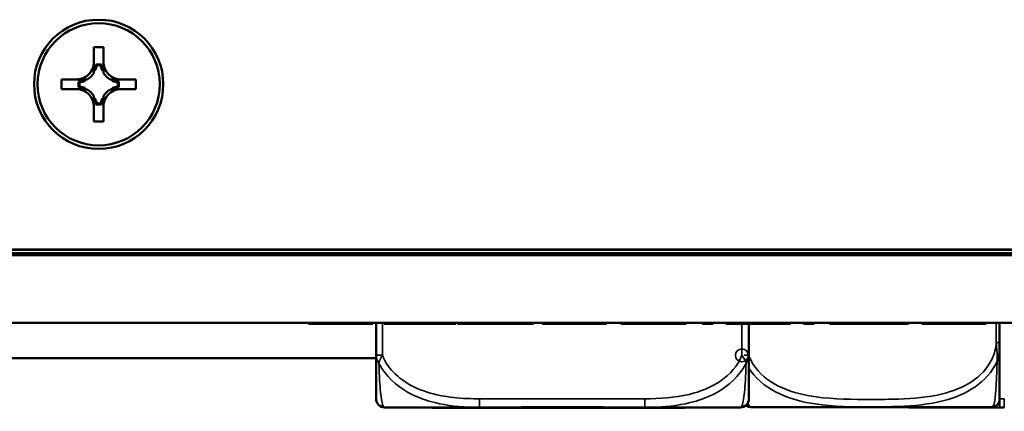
# Model space of a CAD drawing. Header units: inches. Extents: x -32 to 29.2, y -14.4 to 22.6.
# Tile 260 of 285: x -1.061 to 0.751, y 12.162 to 12.884. Entities that reach past the tile are written whole.
import ezdxf

# ---------------------------------------------------------------- set-up
doc = ezdxf.new("R2010")
doc.units = ezdxf.units.IN
doc.header["$MEASUREMENT"] = 0
doc.layers.add('Visible (ANSI)', color=7, linetype='Continuous', lineweight=50)
doc.layers.add('Visible Narrow (ANSI)', color=7, linetype='Continuous', lineweight=35)

msp = doc.modelspace()

# ---------------------------------------------------------------- linework, layer by layer
at = {"layer": 'Visible (ANSI)'}
for p, q in [((-0.9243979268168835, 12.80551690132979), (-0.9243979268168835, 12.83301649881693)), ((-0.9243979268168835, 12.83301649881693), (-0.9063979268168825, 12.83301649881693)), ((-0.9063979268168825, 12.83301649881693), (-0.9063979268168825, 12.80551690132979)), ((-0.9103006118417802, 12.80112022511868), (-0.9204952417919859, 12.80112022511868)), ((-0.9116528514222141, 12.79947892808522), (-0.919143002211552, 12.79947892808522)), ((-0.9222542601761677, 12.78921321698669), (-0.9243979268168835, 12.78921321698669)), ((-0.9063979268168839, 12.78921321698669), (-0.9085415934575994, 12.78921321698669)), ((-0.9838979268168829, 12.75551763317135), (-0.9838979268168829, 12.77351736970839)), ((-0.9838979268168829, 12.77351736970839), (-0.9563979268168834, 12.77351736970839)), ((-0.9838979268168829, 12.77351736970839), (-0.9404456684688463, 12.77316571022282)), ((-0.9522572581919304, 12.76935867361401), (-0.9522572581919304, 12.75916419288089)), ((-0.9507115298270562, 12.76791086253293), (-0.9507115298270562, 12.76042082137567)), ((-0.9364915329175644, 12.77316571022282), (-0.9404456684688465, 12.77316571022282)), ((-0.9404456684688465, 12.77316571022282), (-0.9404456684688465, 12.77102207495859)), ((-0.8903501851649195, 12.77316571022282), (-0.8943043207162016, 12.77316571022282)), ((-0.8903501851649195, 12.77316571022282), (-0.8468979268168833, 12.77351736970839)), ((-0.8903501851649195, 12.77102207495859), (-0.8903501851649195, 12.77316571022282)), ((-0.8800843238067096, 12.76042082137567), (-0.8800843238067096, 12.76791086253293)), ((-0.8785385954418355, 12.75916419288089), (-0.8785385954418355, 12.76935867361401)), ((-0.8743979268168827, 12.77351736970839), (-0.8468979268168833, 12.77351736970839)), ((-0.8468979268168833, 12.77351736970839), (-0.8468979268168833, 12.75551763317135)), ((-0.9563979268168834, 12.75551763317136), (-0.9838979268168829, 12.75551763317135)), ((-0.9404456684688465, 12.75730960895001), (-0.9404456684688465, 12.75528536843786)), ((-0.8903501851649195, 12.75528536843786), (-0.8903501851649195, 12.75730960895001)), ((-0.8468979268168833, 12.75551763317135), (-0.8743979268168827, 12.75551763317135)), ((-0.9243979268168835, 12.7391184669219), (-0.9222542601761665, 12.7391184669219)), ((-0.9243979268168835, 12.69601850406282), (-0.9243979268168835, 12.72351810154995)), ((-0.9204952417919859, 12.72740264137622), (-0.9103006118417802, 12.72740264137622)), ((-0.919143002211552, 12.72885275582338), (-0.9116528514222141, 12.72885275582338)), ((-0.9085415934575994, 12.7391184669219), (-0.9063979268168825, 12.7391184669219)), ((-0.9063979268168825, 12.72351810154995), (-0.9063979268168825, 12.69601850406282)), ((-0.9063979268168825, 12.69601850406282), (-0.9243979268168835, 12.69601850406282)), ((-28.80862123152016, 12.45014558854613), (8.977825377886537, 12.45014558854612)), ((8.679602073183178, 12.46024386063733), (-28.51039792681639, 12.46024386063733)), ((8.679602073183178, 12.45969253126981), (-28.51039792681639, 12.45969253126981)), ((-1.13661623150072, 12.45354764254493), (3.937743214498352, 12.45354764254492)), ((8.977825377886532, 12.32514558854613), (-28.65039792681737, 12.32514558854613)), ((-0.529471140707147, 12.32514558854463), (-0.529471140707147, 12.32314558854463)), ((-0.529471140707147, 12.32314558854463), (-0.4105686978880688, 12.32314558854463)), ((-0.4105686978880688, 12.32514558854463), (-0.4105686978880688, 12.32314558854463)), ((-0.4048148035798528, 12.32514558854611), (-0.4048148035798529, 12.2654726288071)), ((-0.3898750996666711, 12.32514558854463), (-0.3898750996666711, 12.32314558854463)), ((-0.3898750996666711, 12.32314558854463), (-0.3233354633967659, 12.32314558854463)), ((-0.2699436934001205, 12.32514558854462), (-0.2699436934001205, 12.32314558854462)), ((-0.2699436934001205, 12.32314558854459), (-0.2578247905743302, 12.32314558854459)), ((-0.2578247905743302, 12.32514558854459), (-0.2578247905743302, 12.32314558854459)), ((-0.2551952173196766, 12.32514558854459), (-0.2551952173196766, 12.32314558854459)), ((-0.2551952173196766, 12.32314558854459), (-0.197573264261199, 12.32314558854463)), ((-0.197573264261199, 12.32514558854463), (-0.197573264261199, 12.32314558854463)), ((-0.197573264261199, 12.32314558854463), (-0.1760793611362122, 12.32314558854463)), ((-0.1760793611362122, 12.32514558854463), (-0.1760793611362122, 12.32314558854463)), ((-0.1760793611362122, 12.32314558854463), (-0.1147988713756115, 12.32314558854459)), ((-0.1147988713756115, 12.32514558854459), (-0.1147988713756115, 12.32314558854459)), ((-0.0991357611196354, 12.32514558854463), (-0.0991357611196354, 12.32314558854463)), ((-0.0991357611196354, 12.32314558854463), (-0.0787851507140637, 12.32314558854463)), ((-0.0787851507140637, 12.32514558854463), (-0.0787851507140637, 12.32314558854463)), ((-0.0787851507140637, 12.32314558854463), (0.0001020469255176, 12.3231455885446)), ((0.0001020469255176, 12.32514558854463), (0.0001020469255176, 12.32314558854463)), ((0.0001020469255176, 12.32314558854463), (0.0190807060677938, 12.32314558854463)), ((0.0190807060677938, 12.32514558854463), (0.0190807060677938, 12.32314558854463)), ((0.0456050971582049, 12.3251455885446), (0.0456050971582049, 12.3231455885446)), ((0.0456050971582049, 12.3231455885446), (0.0512072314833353, 12.3231455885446)), ((0.0512072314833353, 12.32514558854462), (0.0512072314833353, 12.32314558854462)), ((0.1606203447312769, 12.32514558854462), (0.1606203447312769, 12.32314558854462)), ((0.1650791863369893, 12.3251455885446), (0.1650791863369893, 12.3231455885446)), ((0.1956051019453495, 12.32514558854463), (0.1956051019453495, 12.32314558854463)), ((0.1956051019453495, 12.32314558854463), (0.2154983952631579, 12.32314558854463)), ((0.2154983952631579, 12.32514558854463), (0.2154983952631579, 12.32314558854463)), ((0.2391645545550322, 12.32514558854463), (0.2391645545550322, 12.32314558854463)), ((0.2391645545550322, 12.32314558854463), (0.3580669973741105, 12.32314558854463)), ((0.2813932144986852, 12.26547262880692), (0.2813932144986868, 12.32314558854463)), ((0.3580669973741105, 12.32514558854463), (0.3580669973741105, 12.32314558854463)), ((0.381847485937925, 12.32514558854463), (0.381847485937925, 12.32314558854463)), ((0.381847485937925, 12.32314558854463), (0.4017407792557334, 12.32314558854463)), ((0.4017407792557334, 12.32514558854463), (0.4017407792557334, 12.32314558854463)), ((0.4306660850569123, 12.32514558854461), (0.4306660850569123, 12.32314558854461)), ((0.5741493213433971, 12.32514558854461), (0.5741493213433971, 12.32314558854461)), ((0.5995304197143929, 12.32514558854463), (0.5995304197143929, 12.32314558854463)), ((0.5995304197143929, 12.32314558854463), (0.6198810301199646, 12.32314558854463)), ((0.6198810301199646, 12.32514558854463), (0.6198810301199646, 12.32314558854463)), ((0.6198810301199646, 12.32314558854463), (0.698768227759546, 12.3231455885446)), ((0.698768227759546, 12.32514558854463), (0.698768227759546, 12.32314558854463)), ((0.698768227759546, 12.32314558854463), (0.7177468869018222, 12.32314558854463)), ((0.7177468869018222, 12.32514558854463), (0.7177468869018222, 12.32314558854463)), ((0.742594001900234, 12.28915934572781), (0.7425940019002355, 12.32514558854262)), ((-1.147792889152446, 12.26014558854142), (-0.4048148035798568, 12.26014558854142)), ((-0.3890667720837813, 12.16963377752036), (-0.2142619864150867, 12.16963377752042)), ((-0.3013358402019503, 12.16963377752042), (-0.3013358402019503, 12.16849991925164)), ((-0.3013358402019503, 12.16849991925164), (-0.3008361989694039, 12.16849991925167)), ((-0.3008361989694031, 12.16963377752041), (-0.3008361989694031, 12.16849991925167)), ((-0.3008361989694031, 12.16849991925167), (-0.2967567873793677, 12.16849991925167)), ((-0.2967567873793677, 12.16963377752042), (-0.2967567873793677, 12.16849991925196)), ((-0.2967567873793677, 12.16849991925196), (-0.2962571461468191, 12.168499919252)), ((-0.2962571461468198, 12.16963377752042), (-0.2962571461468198, 12.168499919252)), ((-0.2962571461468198, 12.168499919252), (-0.2921767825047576, 12.168499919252)), ((-0.2921767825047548, 12.16963377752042), (-0.2921767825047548, 12.16849991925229)), ((-0.2921767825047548, 12.16849991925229), (-0.2916771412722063, 12.16849991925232)), ((-0.291677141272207, 12.16963377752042), (-0.291677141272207, 12.16849991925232)), ((-0.291677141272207, 12.16849991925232), (-0.2875967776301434, 12.16849991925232)), ((-0.2875967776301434, 12.16963377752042), (-0.2875967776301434, 12.16849991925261)), ((-0.2875967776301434, 12.16849991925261), (-0.287097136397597, 12.16849991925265)), ((-0.2870971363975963, 12.16963377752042), (-0.2870971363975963, 12.16849991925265)), ((-0.2870971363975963, 12.16849991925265), (-0.2711826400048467, 12.16849991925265)), ((-0.2711826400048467, 12.16963377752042), (-0.2711826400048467, 12.16849991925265)), ((-0.2711826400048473, 12.16849991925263), (-0.2115490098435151, 12.16849991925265)), ((-0.2142619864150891, 12.16963377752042), (-0.1450467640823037, 12.16963377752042)), ((-0.2115490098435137, 12.16963377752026), (-0.2115490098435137, 12.16849991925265)), ((-0.2115490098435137, 12.16849991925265), (-0.1900552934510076, 12.16849991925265)), ((-0.1900552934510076, 12.16963377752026), (-0.1900552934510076, 12.16849991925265)), ((-0.1900552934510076, 12.16849991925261), (-0.188359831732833, 12.16849991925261)), ((-0.188359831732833, 12.16963377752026), (-0.188359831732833, 12.16849991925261)), ((-0.1747319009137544, 12.16963377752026), (-0.1747319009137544, 12.16849991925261)), ((-0.1747319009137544, 12.16849991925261), (-0.174232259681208, 12.16849991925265)), ((-0.1742322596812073, 12.16963377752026), (-0.1742322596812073, 12.16849991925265)), ((-0.1742322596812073, 12.16849991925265), (-0.0873427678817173, 12.16849991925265)), ((-0.145046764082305, 12.16963377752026), (-0.1438693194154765, 12.16963377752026)), ((-0.0873427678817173, 12.16989545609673), (-0.0873427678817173, 12.16849991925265)), ((-0.0873427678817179, 12.16849991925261), (-0.0850395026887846, 12.16849991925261)), ((-0.0850395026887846, 12.16990545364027), (-0.0850395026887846, 12.16849991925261)), ((-0.0850395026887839, 12.16849991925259), (-0.0846077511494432, 12.16849991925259)), ((-0.0846077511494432, 12.16990724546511), (-0.0846077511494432, 12.16849991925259)), ((-0.0751782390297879, 12.16993919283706), (-0.0751782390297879, 12.16849991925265)), ((-0.0751782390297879, 12.16849991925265), (-0.055879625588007, 12.16849991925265)), ((-0.055879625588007, 12.16995387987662), (-0.055879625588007, 12.16849991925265)), ((-0.055879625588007, 12.16849991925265), (-0.0323416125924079, 12.16849991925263)), ((-0.0201701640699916, 12.16981067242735), (-0.0201701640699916, 12.16849991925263)), ((-0.007002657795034, 12.16849991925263), (0.0164673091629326, 12.16849991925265)), ((0.016467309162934, 12.16963659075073), (0.016467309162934, 12.16849991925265)), ((0.016467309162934, 12.16849991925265), (0.0349427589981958, 12.16849991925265)), ((0.0204477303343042, 12.16963377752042), (0.0896629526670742, 12.16963377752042)), ((0.0349427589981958, 12.16963377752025), (0.0349427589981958, 12.16849991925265)), ((0.0349427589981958, 12.16849991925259), (0.1007959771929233, 12.16849991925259)), ((0.0896629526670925, 12.16963377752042), (0.0905980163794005, 12.16963377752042)), ((0.0905980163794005, 12.16963377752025), (0.0908403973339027, 12.16963377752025)), ((0.0908403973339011, 12.16963377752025), (0.2656451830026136, 12.16963377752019)), ((0.1007959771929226, 12.16963377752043), (0.1007959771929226, 12.16849991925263)), ((0.1007959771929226, 12.16849991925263), (0.1008553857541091, 12.16849991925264)), ((0.1008553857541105, 12.16963377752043), (0.1008553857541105, 12.16849991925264)), ((0.1356450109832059, 12.16963377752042), (0.1356450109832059, 12.16849991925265)), ((0.1356450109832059, 12.16849991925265), (0.1451571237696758, 12.16849991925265)), ((0.1451571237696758, 12.16963377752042), (0.1451571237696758, 12.16849991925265)), ((0.1622069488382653, 12.16963377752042), (0.1622069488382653, 12.16849991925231)), ((0.2866550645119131, 12.17012956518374), (0.7260909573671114, 12.17012956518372)), ((0.5766106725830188, 12.16963377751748), (0.7514154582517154, 12.16963377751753))]:
    msp.add_line(p, q, dxfattribs=at)
for centre, radius, start, end in [((-0.3890667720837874, 12.18538180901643), 0.0157480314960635, 180, 270.0000000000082), ((0.2656451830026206, 12.18538180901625), 0.0157480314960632, 269.9999999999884, 0), ((0.7288144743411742, 12.18411183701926), 0.0137795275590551, 276.4535429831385, 359.9999985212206), ((0.2644677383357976, 12.1853818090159), 0.0157480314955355, 269.9999999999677, 270.8649716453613), ((0.2839315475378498, 12.18411183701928), 0.0137795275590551, 232.6553350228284, 263.5464570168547), ((0.296321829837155, 12.29364952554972), 0.1240157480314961, 263.5464570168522, 264.1279897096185), ((0.2866550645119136, 12.19965712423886), 0.0295275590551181, 264.1279897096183, 269.9999999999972), ((0.5766106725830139, 12.18538180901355), 0.0157480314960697, 255.5848762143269, 270.0000000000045), ((0.7260909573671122, 12.19965712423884), 0.0295275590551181, 269.9999999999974, 275.8720102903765), ((0.7164241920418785, 12.2936495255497), 0.1240157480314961, 275.8720102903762, 276.4535429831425)]:
    msp.add_arc(centre, radius, start, end, dxfattribs=at)
for centre, major_axis in [((-0.9153979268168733, 12.76451750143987), (0.1189999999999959, 0)), ((-0.915397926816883, 12.76451750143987), (0.1125, 1e-16))]:
    msp.add_ellipse(centre, major_axis=major_axis, ratio=0.9999853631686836, dxfattribs=at)
for centre, major_axis, ratio, start_param, end_param in [((-0.956397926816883, 12.80551690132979), (0.032, 0), 0.9999853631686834, 4.712388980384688, 6.283185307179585), ((-0.956397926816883, 12.80051622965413), (0, 0.0365116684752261), 0.9834554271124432, 4.39764544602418, 4.72893226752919), ((-0.9563979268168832, 12.80516524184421), (0.0376863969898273, -1.13e-14), 0.9999853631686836, 5.846112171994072, 6.131719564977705), ((-0.8743979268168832, 12.80516524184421), (-0.0376863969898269, -4.01e-14), 0.9999853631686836, 0.1514657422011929, 0.4370731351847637), ((-0.874397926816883, 12.80051622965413), (0, -0.0365116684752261), 0.9834554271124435, 4.695845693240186, 5.027132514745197), ((-0.874397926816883, 12.80551690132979), (-0.032, 0), 0.9999853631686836, 0, 1.570796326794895), ((-0.956397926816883, 12.80516524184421), (-0.037686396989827, 1.264e-13), 0.9999853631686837, 2.127289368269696, 2.585099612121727), ((-0.874397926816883, 12.80516524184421), (-0.037686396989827, 1.225e-13), 0.9999853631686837, 0.5564930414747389, 1.014303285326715), ((-0.9516581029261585, 12.80525598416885), (0.0337012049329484, -0.013426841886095), 0.9881993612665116, 5.070915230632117, 5.40220205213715), ((-0.9516581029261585, 12.72325718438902), (-0.0337012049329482, 0.0134268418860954), 0.9881993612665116, 4.772714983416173, 5.1040018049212), ((-0.956397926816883, 12.80516524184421), (-0.0376863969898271, 1.83e-14), 0.9999853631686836, 1.722262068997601, 2.007869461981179), ((-0.956397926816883, 12.72316644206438), (0.0376863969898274, 1.78e-14), 0.9999853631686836, 1.133723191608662, 1.419330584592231), ((-0.874397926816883, 12.80516524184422), (-0.0376863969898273, 4.04e-14), 0.9999853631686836, 1.133723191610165, 1.419330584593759), ((-0.8791377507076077, 12.80525598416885), (0.0337012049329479, 0.013426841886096), 0.9881993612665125, 4.022575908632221, 4.353862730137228), ((-0.874397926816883, 12.72316644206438), (0.0376863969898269, -1.82e-14), 0.9999853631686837, 1.722262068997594, 2.007869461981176), ((-0.8791377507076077, 12.72325718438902), (-0.0337012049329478, -0.0134268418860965), 0.9881993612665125, 4.320776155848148, 4.652062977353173), ((-0.956397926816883, 12.72351810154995), (0.032, 0), 0.9999853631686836, 0, 1.570796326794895), ((-0.956397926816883, 12.72316644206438), (0.037686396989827, -1.225e-13), 0.9999853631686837, 0.5564930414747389, 1.014303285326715), ((-0.874397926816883, 12.72351810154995), (-0.032, 0), 0.9999853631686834, 4.712388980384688, 6.283185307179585), ((-0.874397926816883, 12.72316644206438), (0.037686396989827, -1.264e-13), 0.9999853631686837, 2.127289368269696, 2.585099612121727), ((-0.956397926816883, 12.72316644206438), (0.0376863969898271, 1.334e-13), 0.9999853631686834, 0.151465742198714, 0.4370731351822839), ((-0.956397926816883, 12.72799693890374), (0, 0.0359254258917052), 0.9995037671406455, 4.695845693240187, 5.027132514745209), ((-0.8743979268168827, 12.72316644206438), (-0.0376863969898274, 1.13e-14), 0.9999853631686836, 5.846112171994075, 6.131719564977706), ((-0.874397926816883, 12.72799693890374), (0, -0.0359254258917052), 0.9995037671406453, 4.397645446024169, 4.72893226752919)]:
    msp.add_ellipse(centre, major_axis=major_axis, ratio=ratio, start_param=start_param, end_param=end_param, dxfattribs=at)
for points in [[(-0.924397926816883, 12.78525913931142), (-0.924397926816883, 12.79637601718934), (-0.924397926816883, 12.80551690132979)], [(-0.906397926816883, 12.80551690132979), (-0.906397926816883, 12.79637601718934), (-0.906397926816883, 12.78525913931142)], [(-0.956397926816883, 12.77351736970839), (-0.9472569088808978, 12.77351736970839), (-0.9364915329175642, 12.77316571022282)], [(-0.8943043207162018, 12.77316571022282), (-0.8835389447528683, 12.77351736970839), (-0.874397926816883, 12.77351736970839)], [(-0.9364915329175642, 12.75516597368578), (-0.9472569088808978, 12.75551763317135), (-0.956397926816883, 12.75551763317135)], [(-0.924397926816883, 12.72351810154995), (-0.924397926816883, 12.73265898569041), (-0.924397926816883, 12.74307254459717)], [(-0.906397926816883, 12.74307254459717), (-0.906397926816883, 12.73265898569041), (-0.906397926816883, 12.72351810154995)], [(-0.874397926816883, 12.75551763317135), (-0.8835389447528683, 12.75551763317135), (-0.8943043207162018, 12.75516597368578)]]:
    msp.add_rational_spline(points, [1, 1.043479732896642, 1], degree=2, dxfattribs=at)
for points in [[(-0.920495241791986, 12.80112022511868), (-0.9198191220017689, 12.80031474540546), (-0.9191430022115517, 12.79947892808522)], [(-0.9103006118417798, 12.80112022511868), (-0.9109767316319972, 12.80031474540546), (-0.9116528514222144, 12.79947892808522)], [(-0.9522572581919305, 12.76935867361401), (-0.9514986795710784, 12.76863565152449), (-0.9507115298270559, 12.76791086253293)], [(-0.9522572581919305, 12.75916419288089), (-0.9514986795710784, 12.7597933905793), (-0.9507115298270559, 12.76042082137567)], [(-0.8785385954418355, 12.76935867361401), (-0.8792971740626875, 12.76863565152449), (-0.8800843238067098, 12.76791086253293)], [(-0.8785385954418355, 12.75916419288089), (-0.8792971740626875, 12.7597933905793), (-0.8800843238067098, 12.76042082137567)], [(-0.920495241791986, 12.72740264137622), (-0.9198191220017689, 12.72811429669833), (-0.9191430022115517, 12.72885275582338)], [(-0.9103006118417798, 12.72740264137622), (-0.9109767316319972, 12.72811429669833), (-0.9116528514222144, 12.72885275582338)], [(-0.3233354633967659, 12.32314558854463), (-0.3033278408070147, 12.32314558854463), (-0.2824055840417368, 12.32314558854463), (-0.2699436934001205, 12.32314558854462), (-0.2699436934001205, 12.32314558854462)], [(0.0512072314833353, 12.32314558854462), (0.0512072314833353, 12.32314558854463), (0.0641264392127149, 12.32314558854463), (0.0889358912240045, 12.32314558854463), (0.1041416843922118, 12.32314558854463)], [(0.1041416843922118, 12.32314558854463), (0.1208337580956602, 12.32314558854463), (0.1463291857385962, 12.32314558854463), (0.160163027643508, 12.32314558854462), (0.1606203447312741, 12.32314558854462)], [(0.1606203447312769, 12.3231455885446), (0.1650791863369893, 12.3231455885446), (0.1650791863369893, 12.3231455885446)], [(0.4306660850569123, 12.32314558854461), (0.4306660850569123, 12.32314558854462), (0.4707956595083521, 12.32314558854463), (0.5024648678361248, 12.32314558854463)], [(0.5024648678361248, 12.32314558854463), (0.5232727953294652, 12.32314558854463), (0.5566569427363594, 12.32314558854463), (0.5741493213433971, 12.32314558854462), (0.5741493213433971, 12.32314558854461)], [(-0.188359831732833, 12.16849991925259), (-0.181825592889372, 12.16849991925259), (-0.1747319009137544, 12.16849991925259)], [(-0.0323416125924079, 12.16849991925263), (-0.0257067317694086, 12.16849991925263), (-0.0201701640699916, 12.16849991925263)], [(-0.0201701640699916, 12.16849991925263), (-0.0147346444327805, 12.16849991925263), (-0.007002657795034, 12.16849991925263)], [(0.1008553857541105, 12.16849991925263), (0.1132268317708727, 12.16849991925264), (0.1317712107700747, 12.16849991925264), (0.1356450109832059, 12.16849991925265)]]:
    msp.add_open_spline(points, degree=2, dxfattribs=at)
for points, degree, knots in [([(0.7425940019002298, 12.18411183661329), (0.7425940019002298, 12.18411183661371), (0.7425940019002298, 12.18432802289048), (0.74259400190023, 12.18892316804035), (0.7425940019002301, 12.19464914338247), (0.7425940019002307, 12.20881433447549), (0.742594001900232, 12.24288597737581), (0.7425940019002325, 12.25630643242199), (0.7425940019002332, 12.27253089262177), (0.742594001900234, 12.28915934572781)], 3, [1.031540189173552, 1.031540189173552, 1.031540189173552, 1.031540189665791, 1.28942523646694, 1.28942523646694, 1.28942523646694, 1.610773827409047, 1.610773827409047, 1.610773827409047, 1.737349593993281, 1.737349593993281, 1.737349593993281, 1.737349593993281]), ([(-0.4048148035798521, 12.2654726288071), (-0.4048148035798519, 12.22618520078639), (-0.4048148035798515, 12.2033139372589), (-0.4048148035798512, 12.19356366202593), (-0.4048148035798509, 12.18719940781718), (-0.4048148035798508, 12.18538180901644), (-0.4048148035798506, 12.18538180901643)], 3, [-0.5252205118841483, -0.5252205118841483, -0.5252205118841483, -0.5252205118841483, -0.2074300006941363, -0.2074300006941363, -0.2074300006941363, 0, 0, 0, 0]), ([(0.2813932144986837, 12.18538180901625), (0.2813932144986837, 12.18538180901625), (0.2813932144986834, 12.18541330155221), (0.2813932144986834, 12.1854823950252), (0.281393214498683, 12.18612093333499), (0.2813932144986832, 12.18986008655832), (0.2813932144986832, 12.20192609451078), (0.2813932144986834, 12.21245739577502), (0.2813932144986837, 12.23039076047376), (0.2813932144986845, 12.2559779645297), (0.2813932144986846, 12.25904976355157), (0.2813932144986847, 12.26221072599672), (0.2813932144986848, 12.26547262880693)], 3, [0, 0, 0, 0, 0.0272470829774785, 0.0272470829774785, 0.0272470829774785, 0.2790553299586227, 0.2790553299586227, 0.2790553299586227, 0.4988354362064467, 0.4988354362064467, 0.4988354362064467, 0.5252205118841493, 0.5252205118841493, 0.5252205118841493, 0.5252205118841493]), ([(-0.145046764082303, 12.16963377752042), (-0.1446102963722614, 12.16963377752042), (-0.1441738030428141, 12.16963388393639), (-0.1276698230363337, 12.16964174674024), (-0.1116069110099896, 12.16977600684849), (-0.0886527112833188, 12.16989731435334), (-0.0819538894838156, 12.16992578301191), (-0.0727778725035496, 12.16994793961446), (-0.0703068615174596, 12.16995227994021), (-0.0662279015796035, 12.16995658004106), (-0.0646203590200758, 12.16995754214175), (-0.0614904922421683, 12.1699579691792), (-0.0599683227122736, 12.16995751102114), (-0.0563975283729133, 12.16995488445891), (-0.0543491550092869, 12.16995217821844), (-0.048171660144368, 12.16994053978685), (-0.0440442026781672, 12.1699280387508), (-0.0343124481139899, 12.16988951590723), (-0.028712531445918, 12.16986019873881), (-0.0089477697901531, 12.16974614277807), (0.0050946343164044, 12.16964078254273), (0.0195747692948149, 12.16963388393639), (0.0200112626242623, 12.16963377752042), (0.0204477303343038, 12.16963377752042)], 3, [-0.4161139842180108, -0.4161139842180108, -0.4161139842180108, -0.4161139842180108, -0.4127690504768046, -0.4127690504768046, -0.2896446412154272, -0.2896446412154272, -0.2388934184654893, -0.2388934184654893, -0.2201881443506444, -0.2201881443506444, -0.208020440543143, -0.208020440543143, -0.1964990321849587, -0.1964990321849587, -0.1809938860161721, -0.1809938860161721, -0.1497410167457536, -0.1497410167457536, -0.1073161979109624, -0.1073161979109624, 0, 0, 0.0033356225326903, 0.0033356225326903, 0.0033356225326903, 0.0033356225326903]), ([(-0.1438693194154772, 12.16963377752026), (-0.1434328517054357, 12.16963377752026), (-0.1429963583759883, 12.16963388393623), (-0.1264923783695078, 12.16964174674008), (-0.1104294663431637, 12.16977600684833), (-0.0874752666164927, 12.16989731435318), (-0.0807764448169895, 12.16992578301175), (-0.0716004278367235, 12.1699479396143), (-0.0691294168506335, 12.16995227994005), (-0.0650504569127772, 12.1699565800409), (-0.0634429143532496, 12.16995754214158), (-0.0617937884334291, 12.1699577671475), (-0.0617522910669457, 12.16995777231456), (-0.0617107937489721, 12.16995777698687)], 3, [-0.4161139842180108, -0.4161139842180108, -0.4161139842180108, -0.4161139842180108, -0.4127690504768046, -0.4127690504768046, -0.2896446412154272, -0.2896446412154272, -0.2388934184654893, -0.2388934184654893, -0.2201881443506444, -0.2201881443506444, -0.208020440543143, -0.208020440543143, -0.2077063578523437, -0.2077063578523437, -0.2077063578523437, -0.2077063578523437]), ([(-0.0846077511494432, 12.16849991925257), (-0.0839989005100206, 12.16849991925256), (-0.0799065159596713, 12.16849991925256), (-0.0751782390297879, 12.16849991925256)], 2, [0.337473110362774, 0.337473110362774, 0.337473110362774, 1, 1.773283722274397, 1.773283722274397, 1.773283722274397]), ([(0.1451571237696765, 12.16849991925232), (0.1490662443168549, 12.16849991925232), (0.1622069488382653, 12.16849991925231), (0.1622069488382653, 12.16849991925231)], 2, [0.682839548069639, 0.682839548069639, 0.682839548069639, 1, 1.994144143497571, 1.994144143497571, 1.994144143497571])]:
    msp.add_open_spline(points, degree=degree, knots=knots, dxfattribs=at)
at = {"layer": 'Visible Narrow (ANSI)'}
for p, q in [((-0.3930037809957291, 12.26547262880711), (-0.393003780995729, 12.32514558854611)), ((-0.3233354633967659, 12.32514558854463), (-0.3233354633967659, 12.32314558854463)), ((0.104141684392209, 12.32514558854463), (0.104141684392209, 12.32314558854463)), ((0.2684047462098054, 12.32314558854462), (0.2684047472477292, 12.26547262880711)), ((0.5024648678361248, 12.32514558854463), (0.5024648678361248, 12.32314558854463)), ((0.7366884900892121, 12.32514558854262), (0.7366884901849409, 12.28915934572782)), ((0.7366884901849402, 12.28915934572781), (0.742594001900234, 12.28915934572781)), ((-0.214261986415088, 12.18538180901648), (-0.2142619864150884, 12.16963377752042)), ((0.089662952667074, 12.18538180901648), (-0.2142619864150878, 12.18538180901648)), ((0.0896629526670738, 12.18538180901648), (0.089662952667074, 12.16963377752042)), ((0.7514154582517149, 12.1853818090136), (0.7514154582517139, 12.16963377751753)), ((-0.0323416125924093, 12.16987777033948), (-0.0323416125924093, 12.16849991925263)), ((-0.007002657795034, 12.16973217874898), (-0.007002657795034, 12.16849991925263)), ((0.2836342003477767, 12.17028449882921), (0.7291118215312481, 12.17028449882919))]:
    msp.add_line(p, q, dxfattribs=at)
msp.add_arc((0.2684047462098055, 12.2654726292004), 0.011811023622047, 0, 359.9996959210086, dxfattribs=at)
for centre, major_axis, start_param, end_param in [((-0.3930037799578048, 12.2654726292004), (-0.0118110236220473, -3.932958e-10), 6.2418491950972, 7.853981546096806), ((0.2695821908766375, 12.26547262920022), (0.0118110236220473, -3.932958e-10), 4.990349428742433, 6.238863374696)]:
    msp.add_ellipse(centre, major_axis=major_axis, ratio=1e-05, start_param=start_param, end_param=end_param, dxfattribs=at)
for points, knots in [([(0.7366884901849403, 12.28915934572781), (0.7360999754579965, 12.27877534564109), (0.7333840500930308, 12.26839537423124), (0.7289803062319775, 12.25899013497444), (0.7208596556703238, 12.24164656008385), (0.7069550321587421, 12.22723611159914), (0.6908154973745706, 12.2166751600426), (0.6746759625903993, 12.20611420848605), (0.656474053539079, 12.199201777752), (0.637850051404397, 12.1945778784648), (0.611489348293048, 12.18803313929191), (0.5841970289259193, 12.18591347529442), (0.5571323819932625, 12.18491077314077), (0.5402169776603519, 12.18428408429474), (0.5232946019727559, 12.18411183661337), (0.5063730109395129, 12.18411183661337), (0.4725298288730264, 12.18411183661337), (0.4386738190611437, 12.18432802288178), (0.4049645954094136, 12.18892316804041), (0.3629597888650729, 12.19464914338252), (0.3190413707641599, 12.20881433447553), (0.2934777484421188, 12.24288597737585), (0.2884756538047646, 12.24955285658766), (0.2843769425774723, 12.25691170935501), (0.2814029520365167, 12.26466831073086)], [0.3257307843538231, 0.3257307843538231, 0.3257307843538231, 0.3257307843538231, 0.4047737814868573, 0.4047737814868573, 0.4047737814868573, 0.5505317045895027, 0.5505317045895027, 0.5505317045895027, 0.6962896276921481, 0.6962896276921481, 0.6962896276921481, 0.9025976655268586, 0.9025976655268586, 0.9025976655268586, 1.031540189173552, 1.031540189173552, 1.031540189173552, 1.28942523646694, 1.28942523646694, 1.28942523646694, 1.610773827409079, 1.610773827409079, 1.610773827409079, 1.673652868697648, 1.673652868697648, 1.673652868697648, 1.673652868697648]), ([(0.7366884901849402, 12.28915934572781), (0.7367721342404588, 12.28718048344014), (0.7369073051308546, 12.28519200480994), (0.73721374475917, 12.2813754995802), (0.7373795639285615, 12.27955029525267), (0.737645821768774, 12.27655659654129), (0.7377474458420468, 12.27539857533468), (0.7379028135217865, 12.27350653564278), (0.7379602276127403, 12.27277638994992), (0.7381218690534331, 12.27057840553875), (0.738215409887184, 12.26910335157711), (0.7383977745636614, 12.26525303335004), (0.7384502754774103, 12.26286618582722), (0.7383703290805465, 12.25839500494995), (0.7382603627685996, 12.2563129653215), (0.7380535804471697, 12.2542615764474)], [-0.0844807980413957, -0.0844807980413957, -0.0844807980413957, -0.0844807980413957, -0.069437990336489, -0.069437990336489, -0.0558782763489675, -0.0558782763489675, -0.0474034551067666, -0.0474034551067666, -0.042106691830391, -0.042106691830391, -0.0315131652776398, -0.0315131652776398, -0.0145635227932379, -0.0145635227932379, 0.0002674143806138, 0.0002674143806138, 0.0002674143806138, 0.0002674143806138]), ([(0.7380535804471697, 12.2542615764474), (0.7388185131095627, 12.2563129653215), (0.7394587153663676, 12.25839500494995), (0.7406035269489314, 12.26286618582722), (0.7410746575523, 12.26525303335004), (0.7416612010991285, 12.2691033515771), (0.7418438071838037, 12.27057840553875), (0.7420642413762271, 12.27277638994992), (0.7421288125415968, 12.27350653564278), (0.7422762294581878, 12.27539857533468), (0.7423467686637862, 12.27655659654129), (0.7424890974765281, 12.27955029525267), (0.7425362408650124, 12.2813754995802), (0.7425907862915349, 12.28519200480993), (0.7425940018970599, 12.28718048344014), (0.742594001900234, 12.28915934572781)], [-0.0002674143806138, -0.0002674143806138, -0.0002674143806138, -0.0002674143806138, 0.0145635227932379, 0.0145635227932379, 0.0315131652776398, 0.0315131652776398, 0.042106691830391, 0.042106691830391, 0.0474034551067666, 0.0474034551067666, 0.0558782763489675, 0.0558782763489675, 0.069437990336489, 0.069437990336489, 0.0844807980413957, 0.0844807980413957, 0.0844807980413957, 0.0844807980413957]), ([(-0.4048148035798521, 12.2654726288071), (-0.4048148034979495, 12.26462611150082), (-0.4047435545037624, 12.26377769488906), (-0.4044994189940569, 12.26216169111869), (-0.4043367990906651, 12.26139442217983), (-0.4040044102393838, 12.26014833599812), (-0.4038601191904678, 12.25966927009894), (-0.4036001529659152, 12.25889208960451), (-0.4034940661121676, 12.25859357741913), (-0.4031575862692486, 12.25769882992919), (-0.4029089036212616, 12.25710315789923), (-0.4022001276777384, 12.25555959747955), (-0.401703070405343, 12.25461513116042), (-0.4006545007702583, 12.25286207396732), (-0.4001175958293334, 12.25205147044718), (-0.3995314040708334, 12.25125345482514)], [-0.026273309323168, -0.026273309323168, -0.026273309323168, -0.026273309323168, -0.021587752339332, -0.021587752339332, -0.017364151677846, -0.017364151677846, -0.0147244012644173, -0.0147244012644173, -0.0130745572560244, -0.0130745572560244, -0.0097748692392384, -0.0097748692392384, -0.004495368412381, -0.004495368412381, 0.0001241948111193, 0.0001241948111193, 0.0001241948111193, 0.0001241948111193]), ([(-0.3995314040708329, 12.25125345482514), (-0.3993557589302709, 12.25205147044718), (-0.3991412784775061, 12.25286207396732), (-0.3986056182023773, 12.25461513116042), (-0.3982737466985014, 12.25555959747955), (-0.3976625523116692, 12.25710315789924), (-0.3974101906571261, 12.25769882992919), (-0.3970058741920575, 12.25859357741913), (-0.3968667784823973, 12.25889208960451), (-0.3964934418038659, 12.25966927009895), (-0.3962523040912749, 12.26014833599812), (-0.3955948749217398, 12.26139442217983), (-0.3951604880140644, 12.2621616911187), (-0.3941741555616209, 12.26377769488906), (-0.3936150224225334, 12.26462611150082), (-0.3930037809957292, 12.26547262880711)], [-0.0001241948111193, -0.0001241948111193, -0.0001241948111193, -0.0001241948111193, 0.004495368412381, 0.004495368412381, 0.0097748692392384, 0.0097748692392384, 0.0130745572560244, 0.0130745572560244, 0.0147244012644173, 0.0147244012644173, 0.017364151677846, 0.017364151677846, 0.021587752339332, 0.021587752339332, 0.026273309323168, 0.026273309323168, 0.026273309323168, 0.026273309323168]), ([(-0.389066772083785, 12.16963377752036), (-0.3892699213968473, 12.16963127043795), (-0.3894775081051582, 12.16967148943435), (-0.3909994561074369, 12.17027043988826), (-0.3924330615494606, 12.17253333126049), (-0.3946408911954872, 12.1819167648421), (-0.3954538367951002, 12.18675667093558), (-0.3974483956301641, 12.2042886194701), (-0.3985360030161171, 12.22002277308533), (-0.3993471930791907, 12.24451380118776), (-0.3994433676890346, 12.24786354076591), (-0.3995314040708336, 12.25125345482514)], [-6.8e-14, -6.8e-14, -6.8e-14, -6.8e-14, 0.0278591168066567, 0.0278591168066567, 0.2012729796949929, 0.2012729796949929, 0.3066356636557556, 0.3066356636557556, 0.4752159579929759, 0.4752159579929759, 0.5007189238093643, 0.5007189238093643, 0.5007189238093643, 0.5007189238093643]), ([(-0.3995314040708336, 12.25125345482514), (-0.3978352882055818, 12.24786354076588), (-0.396001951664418, 12.24451380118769), (-0.3805681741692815, 12.22002277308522), (-0.3604475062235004, 12.20428861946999), (-0.325214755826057, 12.18675667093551), (-0.3111600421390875, 12.18191676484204), (-0.2733210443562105, 12.17253333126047), (-0.2491393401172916, 12.17027043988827), (-0.2217835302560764, 12.1696714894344), (-0.2180102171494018, 12.169631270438), (-0.2142619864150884, 12.16963377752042)], [-0.5007189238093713, -0.5007189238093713, -0.5007189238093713, -0.5007189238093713, -0.4752159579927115, -0.4752159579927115, -0.3066356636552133, -0.3066356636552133, -0.2012729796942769, -0.2012729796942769, -0.0278591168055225, -0.0278591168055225, 7.33e-14, 7.33e-14, 7.33e-14, 7.33e-14]), ([(-0.214261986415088, 12.18538180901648), (-0.217837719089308, 12.18538180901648), (-0.2214245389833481, 12.18541330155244), (-0.2250179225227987, 12.18548239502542), (-0.2582267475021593, 12.18612093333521), (-0.2919328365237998, 12.18986008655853), (-0.3227985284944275, 12.20192609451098), (-0.3497383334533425, 12.21245739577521), (-0.3752871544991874, 12.23039076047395), (-0.3887241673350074, 12.2559779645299), (-0.3903373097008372, 12.25904976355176), (-0.391767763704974, 12.2622107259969), (-0.3930037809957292, 12.26547262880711)], [0, 0, 0, 0, 0.0272470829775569, 0.0272470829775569, 0.0272470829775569, 0.2790553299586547, 0.2790553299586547, 0.2790553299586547, 0.4988354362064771, 0.4988354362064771, 0.4988354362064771, 0.5252205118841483, 0.5252205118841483, 0.5252205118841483, 0.5252205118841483]), ([(0.2684047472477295, 12.26547262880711), (0.2535177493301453, 12.22618520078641), (0.2119168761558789, 12.20331393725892), (0.1712721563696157, 12.19356366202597), (0.1447423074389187, 12.18719940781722), (0.1168847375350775, 12.18538180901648), (0.0896629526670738, 12.18538180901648)], [-0.525220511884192, -0.525220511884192, -0.525220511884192, -0.525220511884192, -0.2074300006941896, -0.2074300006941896, -0.2074300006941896, 0, 0, 0, 0]), ([(0.0908403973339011, 12.16963377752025), (0.0945886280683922, 12.16963127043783), (0.0983619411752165, 12.16967148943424), (0.1257177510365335, 12.17027043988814), (0.1498994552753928, 12.17253333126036), (0.1877384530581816, 12.18191676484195), (0.2017931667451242, 12.18675667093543), (0.2370259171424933, 12.20428861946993), (0.2571465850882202, 12.22002277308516), (0.2725803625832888, 12.24451380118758), (0.2744136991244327, 12.24786354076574), (0.2761098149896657, 12.25125345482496)], [3.6e-15, 3.6e-15, 3.6e-15, 3.6e-15, 0.0278591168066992, 0.0278591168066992, 0.2012729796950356, 0.2012729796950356, 0.3066356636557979, 0.3066356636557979, 0.4752159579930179, 0.4752159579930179, 0.5007189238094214, 0.5007189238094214, 0.5007189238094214, 0.5007189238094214]), ([(0.2761098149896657, 12.25125345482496), (0.2760217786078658, 12.2478635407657), (0.2759256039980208, 12.24451380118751), (0.2751144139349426, 12.22002277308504), (0.2740268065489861, 12.2042886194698), (0.2720322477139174, 12.18675667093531), (0.2712193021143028, 12.18191676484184), (0.2690114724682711, 12.17253333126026), (0.2675778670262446, 12.17027043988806), (0.2660559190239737, 12.16967148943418), (0.2658483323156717, 12.16963127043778), (0.2656451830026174, 12.16963377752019)], [-0.5007189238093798, -0.5007189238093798, -0.5007189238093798, -0.5007189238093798, -0.4752159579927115, -0.4752159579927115, -0.306635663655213, -0.306635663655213, -0.2012729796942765, -0.2012729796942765, -0.0278591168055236, -0.0278591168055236, 6.29e-14, 6.29e-14, 6.29e-14, 6.29e-14]), ([(0.2684047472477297, 12.26547262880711), (0.2690159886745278, 12.26462611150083), (0.2695751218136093, 12.26377769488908), (0.2705614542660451, 12.26216169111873), (0.2709958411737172, 12.26139442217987), (0.2716532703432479, 12.26014833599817), (0.271894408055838, 12.259669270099), (0.272247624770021, 12.25893397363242), (0.2723677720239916, 12.25867724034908), (0.2724847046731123, 12.25842071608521)], [-0.0262733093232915, -0.0262733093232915, -0.0262733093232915, -0.0262733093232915, -0.0215877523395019, -0.0215877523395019, -0.0173641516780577, -0.0173641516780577, -0.014724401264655, -0.014724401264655, -0.013305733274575, -0.013305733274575, -0.013305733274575, -0.013305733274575]), ([(0.2728537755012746, 12.26009564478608), (0.2730076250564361, 12.25979388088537), (0.2731568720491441, 12.2594922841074), (0.2734451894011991, 12.2588920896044), (0.2735842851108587, 12.25859357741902), (0.2739886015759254, 12.25769882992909), (0.2742409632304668, 12.25710315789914), (0.2748521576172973, 12.25555959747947), (0.2751840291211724, 12.25461513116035), (0.2757196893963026, 12.25286207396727), (0.2759341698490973, 12.25205147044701), (0.2761098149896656, 12.25125345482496)], [-0.0163872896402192, -0.0163872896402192, -0.0163872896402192, -0.0163872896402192, -0.014724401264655, -0.014724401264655, -0.0130745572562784, -0.0130745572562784, -0.0097748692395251, -0.0097748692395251, -0.0044953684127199, -0.0044953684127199, 0.0001241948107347, 0.0001241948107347, 0.0001241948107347, 0.0001241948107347]), ([(0.2761098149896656, 12.25125345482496), (0.2766960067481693, 12.25205147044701), (0.2772329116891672, 12.25286207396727), (0.2782814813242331, 12.25461513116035), (0.2787785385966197, 12.25555959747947), (0.2794873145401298, 12.25710315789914), (0.2797359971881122, 12.25769882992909), (0.2800724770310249, 12.25859357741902), (0.2801785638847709, 12.2588920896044), (0.2804385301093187, 12.25966927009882), (0.2805828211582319, 12.260148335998), (0.280915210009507, 12.26139442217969), (0.2810778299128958, 12.26216169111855), (0.2813219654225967, 12.2637776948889), (0.2813932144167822, 12.26462611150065), (0.2813932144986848, 12.26547262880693)], [-0.0001241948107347, -0.0001241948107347, -0.0001241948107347, -0.0001241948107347, 0.0044953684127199, 0.0044953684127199, 0.0097748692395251, 0.0097748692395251, 0.0130745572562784, 0.0130745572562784, 0.014724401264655, 0.014724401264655, 0.0173641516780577, 0.0173641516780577, 0.0215877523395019, 0.0215877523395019, 0.0262733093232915, 0.0262733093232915, 0.0262733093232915, 0.0262733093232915]), ([(0.2813941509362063, 12.24190458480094), (0.282549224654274, 12.24007972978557), (0.283759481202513, 12.23829037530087), (0.2850204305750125, 12.23654053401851), (0.3126417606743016, 12.1982099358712), (0.3596598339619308, 12.18227409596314), (0.4031800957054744, 12.17583237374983), (0.4381054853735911, 12.17066283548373), (0.4722941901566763, 12.17041962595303), (0.5063730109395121, 12.17041962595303), (0.5234124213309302, 12.17041962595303), (0.540456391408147, 12.17061340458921), (0.5576359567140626, 12.17131842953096), (0.5851232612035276, 12.17244646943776), (0.6132540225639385, 12.17483109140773), (0.6409246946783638, 12.18219392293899), (0.6604741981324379, 12.18739580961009), (0.6798235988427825, 12.19517229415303), (0.6971115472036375, 12.20705336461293), (0.7142823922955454, 12.21885395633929), (0.7292304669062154, 12.23491751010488), (0.7380535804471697, 12.2542615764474)], [-1.62544380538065, -1.62544380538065, -1.62544380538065, -1.62544380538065, -1.610773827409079, -1.610773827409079, -1.610773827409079, -1.28942523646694, -1.28942523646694, -1.28942523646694, -1.031540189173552, -1.031540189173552, -1.031540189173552, -0.9025976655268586, -0.9025976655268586, -0.9025976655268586, -0.6962896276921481, -0.6962896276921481, -0.6962896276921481, -0.5505317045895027, -0.5505317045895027, -0.5505317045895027, -0.4057611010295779, -0.4057611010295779, -0.4057611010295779, -0.4057611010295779]), ([(0.7380535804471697, 12.2542615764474), (0.737944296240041, 12.24804223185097), (0.7378087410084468, 12.24209249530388), (0.7376510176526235, 12.23654053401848), (0.7365620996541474, 12.19820993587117), (0.7344316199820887, 12.1822740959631), (0.7327288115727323, 12.17583237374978), (0.7313622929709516, 12.17066283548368), (0.7303632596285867, 12.17041962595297), (0.7303632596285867, 12.17041962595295)], [-1.657319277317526, -1.657319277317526, -1.657319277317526, -1.657319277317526, -1.610773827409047, -1.610773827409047, -1.610773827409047, -1.28942523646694, -1.28942523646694, -1.28942523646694, -1.031540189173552, -1.031540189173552, -1.031540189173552, -1.031540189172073]), ([(0.2823827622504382, 12.17041962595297), (0.2823827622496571, 12.17041962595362), (0.2821469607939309, 12.1706134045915), (0.2817247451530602, 12.17131842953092), (0.2812019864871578, 12.17219134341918), (0.280397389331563, 12.17381671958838), (0.2795164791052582, 12.17791909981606)], [-1.031540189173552, -1.031540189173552, -1.031540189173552, -1.031540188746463, -0.9025976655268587, -0.9025976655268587, -0.9025976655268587, -0.742949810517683, -0.742949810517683, -0.742949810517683, -0.742949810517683]), ([(0.089662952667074, 12.16963377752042), (0.093411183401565, 12.169631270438), (0.0971844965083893, 12.16967148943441), (0.1016669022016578, 12.16976963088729), (0.1023633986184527, 12.16978639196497), (0.1030603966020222, 12.16980472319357)], [3.6e-15, 3.6e-15, 3.6e-15, 3.6e-15, 0.0278591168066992, 0.0278591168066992, 0.0329797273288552, 0.0329797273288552, 0.0329797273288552, 0.0329797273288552]), ([(0.5766106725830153, 12.16963377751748), (0.5764075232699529, 12.16963127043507), (0.5761999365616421, 12.16967148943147), (0.5757851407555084, 12.16983472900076), (0.5755780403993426, 12.16995739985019), (0.5753686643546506, 12.17012929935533)], [-6.8e-14, -6.8e-14, -6.8e-14, -6.8e-14, 0.0278591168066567, 0.0278591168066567, 0.0548554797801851, 0.0548554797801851, 0.0548554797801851, 0.0548554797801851]), ([(0.7279012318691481, 12.17018483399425), (0.7319838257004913, 12.16998351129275), (0.7360547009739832, 12.16984312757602), (0.7438939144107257, 12.16967148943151), (0.7476672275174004, 12.16963127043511), (0.7514154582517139, 12.16963377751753)], [-0.0576777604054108, -0.0576777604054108, -0.0576777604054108, -0.0576777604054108, -0.0278591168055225, -0.0278591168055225, 7.33e-14, 7.33e-14, 7.33e-14, 7.33e-14])]:
    msp.add_open_spline(points, degree=3, knots=knots, dxfattribs=at)
for points in [[(0.7514154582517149, 12.18538180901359), (0.7484816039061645, 12.1853818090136), (0.7455402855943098, 12.1854030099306), (0.7425940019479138, 12.1854487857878)], [(-0.3878893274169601, 12.16963377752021), (-0.3879132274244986, 12.16963348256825), (-0.3879371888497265, 12.16963377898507), (-0.3879612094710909, 12.16963466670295)], [(0.2645183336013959, 12.1696340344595), (0.2645014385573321, 12.16963365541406), (0.2644845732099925, 12.16963356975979), (0.2644677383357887, 12.16963377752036)]]:
    msp.add_open_spline(points, degree=3, dxfattribs=at)

doc.saveas('drawing.dxf')
